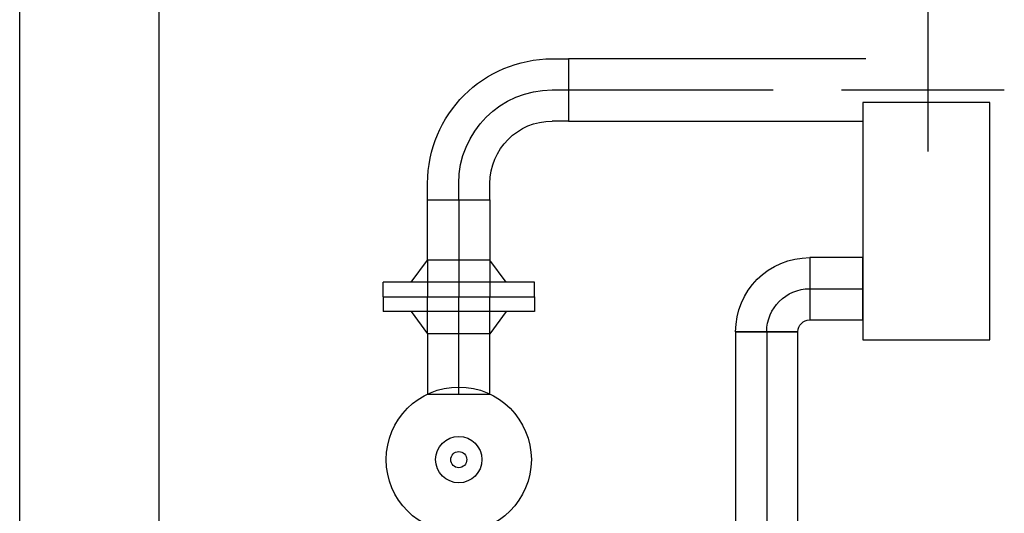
# Model space of a CAD drawing. Extents: x 41755 to 123924, y -112333 to 86187.
# Tile 573 of 582: x 102259 to 102379, y 84637 to 84698. Entities that reach past the tile are written whole.
import ezdxf
from ezdxf.enums import TextEntityAlignment as Align

# ---------------------------------------------------------------- set-up
doc = ezdxf.new("R2010")
doc.units = 0
doc.header["$LTSCALE"] = 50
doc.linetypes.add('DASHDOT', pattern=[1, 0.5, -0.25, 0, -0.25])
for name, color, linetype in [('E35', 6, 'CONTINUOUS'), ('Ins-co', 2, 'CONTINUOUS'), ('Ins-wod', 4, 'CONTINUOUS')]:
    doc.layers.add(name, color=color, linetype=linetype)
doc.styles.add('CP_ATTR', font='ROMANS.SHX')

# ---------------------------------------------------------------- blocks, each defined once
blk = doc.blocks.new('_jgsjhjfhhfdf')
at = {"layer": 'Ins-wod'}
for p, q in [((-11.09, -140.99), (-11.09, -109.11)), ((-57.05, -129.65), (-55.05, -129.65)), ((-55.05, -129.65), (-55.05, -137.26)), ((-18.74, -129.65), (-55.05, -129.65)), ((-55.05, -129.65), (-55.05, -137.26)), ((-57.05, -133.45), (-55.05, -133.45)), ((-1.8, -133.5), (-21.69, -133.5)), ((-55.05, -137.26), (-57.05, -137.26)), ((-55.05, -137.26), (-19.07, -137.26)), ((-72.27, -146.87), (-72.27, -144.87)), ((-68.46, -146.87), (-68.46, -144.87)), ((-64.66, -146.87), (-64.66, -144.87)), ((-72.27, -146.87), (-64.66, -146.87)), ((-72.27, -154.24), (-72.27, -146.87)), ((-72.27, -146.87), (-64.66, -146.87)), ((-68.46, -146.87), (-68.46, -154.24)), ((-64.66, -146.87), (-64.66, -154.24)), ((-25.58, -153.93), (-25.58, -153.93)), ((-25.58, -153.93), (-25.58, -161.54)), ((-19.07, -153.93), (-25.58, -153.93)), ((-25.58, -153.93), (-25.58, -161.54)), ((-19.07, -161.54), (-19.07, -153.93)), ((-74.27, -156.94), (-72.27, -154.24)), ((-64.66, -154.24), (-72.27, -154.24)), ((-64.66, -154.24), (-72.27, -154.24)), ((-72.27, -154.24), (-72.27, -158.74)), ((-68.46, -154.24), (-68.46, -158.74)), ((-62.65, -156.94), (-64.66, -154.24)), ((-64.66, -154.24), (-64.66, -158.74)), ((-59.21, -156.94), (-77.71, -156.94)), ((-77.71, -158.74), (-77.71, -156.94)), ((-59.21, -158.74), (-59.21, -156.94)), ((-77.71, -158.74), (-59.21, -158.74)), ((-77.71, -158.74), (-77.71, -160.54)), ((-77.71, -158.74), (-59.21, -158.74)), ((-72.27, -163.24), (-72.27, -158.74)), ((-68.46, -163.24), (-68.46, -158.74)), ((-64.66, -163.24), (-64.66, -158.74)), ((-59.21, -158.74), (-59.21, -160.54)), ((-25.58, -157.74), (-25.58, -157.74)), ((-25.58, -157.74), (-19.07, -157.74)), ((-59.21, -160.54), (-77.71, -160.54)), ((-74.27, -160.54), (-72.27, -163.24)), ((-62.65, -160.54), (-64.66, -163.24)), ((-25.58, -161.54), (-25.58, -161.54)), ((-25.58, -161.54), (-19.07, -161.54)), ((-64.66, -163.24), (-72.27, -163.24)), ((-72.27, -163.24), (-72.27, -170.62)), ((-64.66, -163.24), (-72.27, -163.24)), ((-68.46, -170.62), (-68.46, -163.24)), ((-64.66, -170.62), (-64.66, -163.24)), ((-34.63, -162.99), (-34.63, -162.99)), ((-34.63, -162.99), (-27.02, -162.99)), ((-34.63, -162.99), (-34.63, -223.04)), ((-27.02, -162.99), (-34.63, -162.99)), ((-30.83, -162.99), (-30.83, -162.99)), ((-27.02, -162.99), (-27.02, -162.99)), ((-27.02, -223.04), (-27.02, -162.99)), ((-72.27, -170.62), (-64.66, -170.62))]:
    blk.add_line(p, q, dxfattribs=at)
at = {"layer": 'Ins-wod', "linetype": 'DASHDOT'}
for p, q in [((-55.05, -133.45), (-17.81, -133.45)), ((-30.83, -162.99), (-30.83, -223.04))]:
    blk.add_line(p, q, dxfattribs=at)
at = {"layer": 'Ins-wod'}
blk.add_lwpolyline([(-19.07, -163.99), (-3.57, -163.99), (-3.57, -134.99), (-19.07, -134.99)], close=True, dxfattribs=at)
for radius in [8.87, 2.83, 0.982]:
    blk.add_circle((-68.46, -178.62), radius, dxfattribs=at)
at = {"layer": 'Ins-wod', "extrusion": (0, 0, -1)}
for centre, major_axis, start_param, end_param in [((-57.05, -144.87), (10.76, 10.76), 3.926991, 5.497787), ((-57.05, -144.87), (-8.07, 8.07), 5.497787, 7.068583), ((-57.05, -144.87), (5.38, 5.38), 3.926991, 5.497787), ((-25.58, -162.99), (-6.4, 6.4), 5.497787, 7.068583), ((-25.58, -162.99), (-3.71, 3.71), 5.497787, 7.068583), ((-25.58, -162.99), (1.02, 1.02), 3.926991, 5.497787)]:
    blk.add_ellipse(centre, major_axis=major_axis, ratio=1, start_param=start_param, end_param=end_param, dxfattribs=at)
at = {"layer": 'Ins-wod', "style": 'CP_ATTR', "flags": 9}
for tag, p, height, rotation, width in [('PRODUCT-TYPE', (-15.45, -4.46), 0.000337, 180, 48.619691), ('PRODUCER', (-15.45, -4.46), 0.000337, 180, 48.619691), ('ARTICLE', (-15.45, -4.46), 0.000337, 180, 48.619691), ('OTHER', (-15.45, -4.46), 0.000337, 180, 48.619691), ('FLOW', (-15.45, -4.46), 0.000337, 180, 48.619691), ('NAME', (-15.45, -4.46), 0.000337, 180, 48.619691), ('OTHER', (-6.2, -13.71), 0.000337, 270, 1.595002), ('FLOW', (-6.2, -13.71), 0.000337, 270, 1.595002), ('ARTICLE', (-6.2, -13.71), 0.000337, 270, 1.595002), ('PRODUCT-TYPE', (-6.2, -13.71), 0.000337, 270, 1.595002), ('PRODUCER', (-6.2, -13.71), 0.000337, 270, 1.595002), ('NAME', (-6.2, -13.71), 0.000337, 270, 1.595002), ('PRODUCT-TYPE', (-6.2, -110.17), 0.000337, 90, 24.508066), ('PRODUCER', (-6.2, -110.17), 0.000337, 90, 24.508066), ('ARTICLE', (-6.2, -110.17), 0.000337, 90, 24.508066), ('OTHER', (-6.2, -110.17), 0.000337, 90, 24.508066), ('FLOW', (-6.2, -110.17), 0.000337, 90, 24.508066), ('NAME', (-6.2, -110.17), 0.000337, 90, 24.508066), ('OTHER', (-30.83, -162.99), 0.000761, 270, 7.892014), ('FLOW', (-30.83, -162.99), 0.000761, 270, 7.892014), ('ARTICLE', (-30.83, -162.99), 0.000761, 270, 7.892014), ('PRODUCT-TYPE', (-30.83, -162.99), 0.000761, 270, 7.892014), ('PRODUCER', (-30.83, -162.99), 0.000761, 270, 7.892014), ('NAME', (-30.83, -162.99), 0.000761, 270, 7.892014), ('OTHER', (-68.46, -170.62), 0.000761, 90, 0.969593), ('FLOW', (-68.46, -170.62), 0.000761, 90, 0.969593), ('ARTICLE', (-68.46, -170.62), 0.000761, 90, 0.969593), ('PRODUCT-TYPE', (-68.46, -170.62), 0.000761, 90, 0.969593), ('PRODUCER', (-68.46, -170.62), 0.000761, 90, 0.969593), ('NAME', (-68.46, -170.62), 0.000761, 90, 0.969593), ('PRODUCT-TYPE', (-68.46, -210.38), 0.000761, 90, 0.969593), ('OTHER', (-68.46, -210.38), 0.000761, 90, 0.969593), ('FLOW', (-68.46, -210.38), 0.000761, 90, 0.969593), ('ARTICLE', (-68.46, -210.38), 0.000761, 90, 0.969593), ('PRODUCER', (-68.46, -210.38), 0.000761, 90, 0.969593), ('NAME', (-68.46, -210.38), 0.000761, 90, 0.969593), ('PRODUCT-TYPE', (-34.85, -236.79), 0.000761, 90, 0.623389), ('OTHER', (-34.85, -236.79), 0.000761, 90, 0.623389), ('FLOW', (-34.85, -236.79), 0.000761, 90, 0.623389), ('ARTICLE', (-34.85, -236.79), 0.000761, 90, 0.623389), ('PRODUCER', (-34.85, -236.79), 0.000761, 90, 0.623389), ('NAME', (-34.85, -236.79), 0.000761, 90, 0.623389), ('PRODUCT-TYPE', (-68.46, -241.03), 0.0001, 90, 1), ('OTHER', (-68.46, -241.03), 0.0001, 90, 1), ('FLOW', (-68.46, -241.03), 0.0001, 90, 1), ('ARTICLE', (-68.46, -241.03), 0.0001, 90, 1), ('PRODUCER', (-68.46, -241.03), 0.0001, 90, 1), ('NAME', (-68.46, -241.03), 0.0001, 90, 1), ('OTHER', (-68.46, -251.03), 0.000761, 90, 1.31406), ('FLOW', (-68.46, -251.03), 0.000761, 90, 1.31406), ('ARTICLE', (-68.46, -251.03), 0.000761, 90, 1.31406), ('PRODUCT-TYPE', (-68.46, -251.03), 0.000761, 90, 1.31406), ('PRODUCER', (-68.46, -251.03), 0.000761, 90, 1.31406), ('NAME', (-68.46, -251.03), 0.000761, 90, 1.31406), ('OTHER', (-68.46, -251.03), 0.000761, 270, 1.708279), ('FLOW', (-68.46, -251.03), 0.000761, 270, 1.708279), ('ARTICLE', (-68.46, -251.03), 0.000761, 270, 1.708279), ('PRODUCT-TYPE', (-68.46, -251.03), 0.000761, 270, 1.708279), ('PRODUCER', (-68.46, -251.03), 0.000761, 270, 1.708279), ('NAME', (-68.46, -251.03), 0.000761, 270, 1.708279), ('PRODUCT-TYPE', (-280.44, -283.67), 0.000603, 180, 18.176861), ('PRODUCER', (-280.44, -283.67), 0.000603, 180, 18.176861), ('ARTICLE', (-280.44, -283.67), 0.000603, 180, 18.176861), ('OTHER', (-280.44, -283.67), 0.000603, 180, 18.176861), ('FLOW', (-280.44, -283.67), 0.000603, 180, 18.176861), ('NAME', (-280.44, -283.67), 0.000603, 180, 18.176861), ('PRODUCT-TYPE', (-66.73, -319.6), 0.000603, 90, 5.550504), ('PRODUCER', (-66.73, -319.6), 0.000603, 90, 5.550504), ('OTHER', (-66.73, -319.6), 0.000603, 90, 5.550504), ('FLOW', (-66.73, -319.6), 0.000603, 90, 5.550504), ('ARTICLE', (-66.73, -319.6), 0.000603, 90, 5.550504), ('NAME', (-66.73, -319.6), 0.000603, 90, 5.550504), ('ARTICLE', (-10.99, -321.63), 0.0001, 90, 1), ('PRODUCT-TYPE', (-10.99, -321.63), 0.0001, 90, 1), ('PRODUCER', (-10.99, -321.63), 0.0001, 90, 1), ('OTHER', (-10.99, -321.63), 0.0001, 90, 1), ('FLOW', (-10.99, -321.63), 0.0001, 90, 1), ('NAME', (-10.99, -321.63), 0.0001, 90, 1), ('PRODUCT-TYPE', (-68.26, -323.31), 0.000603, 225, 3.259505), ('OTHER', (-68.26, -323.31), 0.000603, 225, 3.259505), ('FLOW', (-68.26, -323.31), 0.000603, 225, 3.259505), ('ARTICLE', (-68.26, -323.31), 0.000603, 225, 3.259505), ('PRODUCER', (-68.26, -323.31), 0.000603, 225, 3.259505), ('NAME', (-68.26, -323.31), 0.000603, 225, 3.259505), ('OTHER', (-10.99, -324.58), 0.000603, 90, 0.490663), ('FLOW', (-10.99, -324.58), 0.000603, 90, 0.490663), ('ARTICLE', (-10.99, -324.58), 0.000603, 90, 0.490663), ('PRODUCT-TYPE', (-10.99, -324.58), 0.000603, 90, 0.490663), ('PRODUCER', (-10.99, -324.58), 0.000603, 90, 0.490663), ('NAME', (-10.99, -324.58), 0.000603, 90, 0.490663), ('OTHER', (-68.11, -328.25), 0.000213, 270, 2.751934), ('FLOW', (-68.11, -328.25), 0.000213, 270, 2.751934), ('ARTICLE', (-68.11, -328.25), 0.000213, 270, 2.751934), ('PRODUCT-TYPE', (-68.11, -328.25), 0.000213, 270, 2.751934), ('PRODUCER', (-68.11, -328.25), 0.000213, 270, 2.751934), ('NAME', (-68.11, -328.25), 0.000213, 270, 2.751934), ('OTHER', (-10.99, -334.58), 0.000603, 270, 2.727353), ('FLOW', (-10.99, -334.58), 0.000603, 270, 2.727353), ('ARTICLE', (-10.99, -334.58), 0.000603, 270, 2.727353), ('PRODUCT-TYPE', (-10.99, -334.58), 0.000603, 270, 2.727353), ('PRODUCER', (-10.99, -334.58), 0.000603, 270, 2.727353), ('NAME', (-10.99, -334.58), 0.000603, 270, 2.727353), ('OTHER', (-68.11, -343.77), 0.000213, 270, 2.751934), ('FLOW', (-68.11, -343.77), 0.000213, 270, 2.751934), ('ARTICLE', (-68.11, -343.77), 0.000213, 270, 2.751934), ('PRODUCT-TYPE', (-68.11, -343.77), 0.000213, 270, 2.751934), ('PRODUCER', (-68.11, -343.77), 0.000213, 270, 2.751934), ('NAME', (-68.11, -343.77), 0.000213, 270, 2.751934), ('OTHER', (-10.99, -406.79), 0.0001, 270, 1), ('FLOW', (-10.99, -406.79), 0.0001, 270, 1), ('ARTICLE', (-10.99, -406.79), 0.0001, 270, 1), ('PRODUCT-TYPE', (-10.99, -406.79), 0.0001, 270, 1), ('PRODUCER', (-10.99, -406.79), 0.0001, 270, 1), ('NAME', (-10.99, -406.79), 0.0001, 270, 1), ('PRODUCT-TYPE', (-10.99, -428.15), 0.000603, 90, 17.159626), ('PRODUCT-TYPE', (-10.99, -428.15), 0.000603, 90, 15.082723), ('PRODUCER', (-10.99, -428.15), 0.000603, 90, 17.159626), ('PRODUCER', (-10.99, -428.15), 0.000603, 90, 15.082723), ('ARTICLE', (-10.99, -428.15), 0.000603, 90, 17.159626), ('ARTICLE', (-10.99, -428.15), 0.000603, 90, 15.082723), ('OTHER', (-10.99, -428.15), 0.000603, 90, 17.159626), ('NAME', (-10.99, -428.15), 0.000603, 90, 15.082723), ('FLOW', (-10.99, -428.15), 0.000603, 90, 15.082723), ('OTHER', (-10.99, -428.15), 0.000603, 90, 15.082723), ('NAME', (-10.99, -428.15), 0.000603, 90, 17.159626), ('FLOW', (-10.99, -428.15), 0.000603, 90, 17.159626), ('PRODUCT-TYPE', (-216.1, -610.33), 0.000603, 90, 18.979779), ('PRODUCER', (-216.1, -610.33), 0.000603, 90, 18.979779), ('ARTICLE', (-216.1, -610.33), 0.000603, 90, 18.979779), ('OTHER', (-216.1, -610.33), 0.000603, 90, 18.979779), ('NAME', (-216.1, -610.33), 0.000603, 90, 18.979779), ('FLOW', (-216.1, -610.33), 0.000603, 90, 18.979779), ('PRODUCT-TYPE', (-225.35, -619.57), 0.000603, 180, 25.057534), ('PRODUCER', (-225.35, -619.57), 0.000603, 180, 25.057534), ('ARTICLE', (-225.35, -619.57), 0.000603, 180, 25.057534), ('OTHER', (-225.35, -619.57), 0.000603, 180, 25.057534), ('FLOW', (-225.35, -619.57), 0.000603, 180, 25.057534), ('NAME', (-225.35, -619.57), 0.000603, 180, 25.057534)]:
    blk.add_attdef(tag, p, '', height=height, rotation=rotation, dxfattribs=dict(at, width=width))
at = {"layer": 'Ins-wod', "style": 'CP_ATTR', "text_generation_flag": 4, "width": 1, "flags": 9}
for tag in ['OTHER', 'FLOW', 'ARTICLE', 'PRODUCT-TYPE', 'PRODUCER', 'NAME']:
    blk.add_attdef(tag, (-15.44, -4.46), '', height=0.0001, dxfattribs=at)
at = {"layer": 'Ins-wod', "style": 'CP_ATTR', "text_generation_flag": 4, "flags": 9}
for tag, p, height, rotation, width in [('OTHER', (-188.54, -13.71), 0.0001, 90, 1), ('FLOW', (-188.54, -13.71), 0.0001, 90, 1), ('ARTICLE', (-188.54, -13.71), 0.0001, 90, 1), ('PRODUCT-TYPE', (-188.54, -13.71), 0.0001, 90, 1), ('PRODUCER', (-188.54, -13.71), 0.0001, 90, 1), ('NAME', (-188.54, -13.71), 0.0001, 90, 1), ('PRODUCT-TYPE', (-68.46, -146.87), 0.0001, 90, 1), ('OTHER', (-68.46, -146.87), 0.0001, 90, 1), ('FLOW', (-68.46, -146.87), 0.0001, 90, 1), ('ARTICLE', (-68.46, -146.87), 0.0001, 90, 1), ('PRODUCER', (-68.46, -146.87), 0.0001, 90, 1), ('NAME', (-68.46, -146.87), 0.0001, 90, 1), ('OTHER', (-68.46, -146.87), 0.000761, 270, 0.969593), ('FLOW', (-68.46, -146.87), 0.000761, 270, 0.969593), ('ARTICLE', (-68.46, -146.87), 0.000761, 270, 0.969593), ('PRODUCT-TYPE', (-68.46, -146.87), 0.000761, 270, 0.969593), ('PRODUCER', (-68.46, -146.87), 0.000761, 270, 0.969593), ('NAME', (-68.46, -146.87), 0.000761, 270, 0.969593), ('OTHER', (-30.83, -162.99), 0.0001, 90, 1), ('FLOW', (-30.83, -162.99), 0.0001, 90, 1), ('ARTICLE', (-30.83, -162.99), 0.0001, 90, 1), ('PRODUCT-TYPE', (-30.83, -162.99), 0.0001, 90, 1), ('PRODUCER', (-30.83, -162.99), 0.0001, 90, 1), ('NAME', (-30.83, -162.99), 0.0001, 90, 1), ('OTHER', (-68.46, -186.62), 0.000761, 270, 0.969593), ('FLOW', (-68.46, -186.62), 0.000761, 270, 0.969593), ('ARTICLE', (-68.46, -186.62), 0.000761, 270, 0.969593), ('PRODUCT-TYPE', (-68.46, -186.62), 0.000761, 270, 0.969593), ('PRODUCER', (-68.46, -186.62), 0.000761, 270, 0.969593), ('NAME', (-68.46, -186.62), 0.000761, 270, 0.969593), ('OTHER', (-68.46, -210.38), 0.0001, 270, 1), ('FLOW', (-68.46, -210.38), 0.0001, 270, 1), ('ARTICLE', (-68.46, -210.38), 0.0001, 270, 1), ('PRODUCT-TYPE', (-68.46, -210.38), 0.0001, 270, 1), ('PRODUCER', (-68.46, -210.38), 0.0001, 270, 1), ('NAME', (-68.46, -210.38), 0.0001, 270, 1), ('OTHER', (-34.85, -232.04), 0.0001, 90, 1), ('FLOW', (-34.85, -232.04), 0.0001, 90, 1), ('ARTICLE', (-34.85, -232.04), 0.0001, 90, 1), ('PRODUCT-TYPE', (-34.85, -232.04), 0.0001, 90, 1), ('PRODUCER', (-34.85, -232.04), 0.0001, 90, 1), ('NAME', (-34.85, -232.04), 0.0001, 90, 1), ('OTHER', (-390.05, -283.67), 0.0001, 180, 1), ('FLOW', (-390.05, -283.67), 0.0001, 180, 1), ('ARTICLE', (-390.05, -283.67), 0.0001, 180, 1), ('PRODUCT-TYPE', (-390.05, -283.67), 0.0001, 180, 1), ('PRODUCER', (-390.05, -283.67), 0.0001, 180, 1), ('NAME', (-390.05, -283.67), 0.0001, 180, 1), ('OTHER', (-66.73, -319.6), 0.0001, 270, 1), ('FLOW', (-66.73, -319.6), 0.0001, 270, 1), ('ARTICLE', (-66.73, -319.6), 0.0001, 270, 1), ('PRODUCT-TYPE', (-66.73, -319.6), 0.0001, 270, 1), ('PRODUCER', (-66.73, -319.6), 0.0001, 270, 1), ('NAME', (-66.73, -319.6), 0.0001, 270, 1), ('OTHER', (-82.16, -337.21), 0.0001, 225, 1), ('FLOW', (-82.16, -337.21), 0.0001, 225, 1), ('ARTICLE', (-82.16, -337.21), 0.0001, 225, 1), ('PRODUCT-TYPE', (-82.16, -337.21), 0.0001, 225, 1), ('PRODUCER', (-82.16, -337.21), 0.0001, 225, 1), ('NAME', (-82.16, -337.21), 0.0001, 225, 1), ('OTHER', (-10.99, -373.79), 0.0001, 90, 1), ('FLOW', (-10.99, -373.79), 0.0001, 90, 1), ('ARTICLE', (-10.99, -373.79), 0.0001, 90, 1), ('PRODUCT-TYPE', (-10.99, -373.79), 0.0001, 90, 1), ('PRODUCER', (-10.99, -373.79), 0.0001, 90, 1), ('NAME', (-10.99, -373.79), 0.0001, 90, 1), ('NAME', (-272.91, -422.54), 0.0001, 310, 1), ('PRODUCER', (-272.91, -422.54), 0.0001, 310, 1), ('PRODUCT-TYPE', (-272.91, -422.54), 0.0001, 310, 1), ('ARTICLE', (-272.91, -422.54), 0.0001, 310, 1), ('FLOW', (-272.91, -422.54), 0.0001, 310, 1), ('OTHER', (-272.91, -422.54), 0.0001, 310, 1), ('OTHER', (-376.44, -619.57), 0.0001, 180, 1), ('FLOW', (-376.44, -619.57), 0.0001, 180, 1), ('ARTICLE', (-376.44, -619.57), 0.0001, 180, 1), ('PRODUCT-TYPE', (-376.44, -619.57), 0.0001, 180, 1), ('PRODUCER', (-376.44, -619.57), 0.0001, 180, 1), ('NAME', (-376.44, -619.57), 0.0001, 180, 1)]:
    blk.add_attdef(tag, p, '', height=height, rotation=rotation, dxfattribs=dict(at, width=width))
at = {"layer": 'Ins-wod', "style": 'CP_ATTR', "width": 1, "flags": 9}
for tag in ['OTHER', 'WEIGHT', 'VOLTAGE', 'POWER', 'FLOW', 'TEMPERATURE', 'PN', 'DN', 'CHARACTER', 'ORDER-NO', 'PRODUCT-TYPE', 'ARTICLE', 'PRODUCER', 'NUMBER', 'GROUP', 'NAME']:
    blk.add_attdef(tag, text='', height=0.00005, rotation=270, dxfattribs=at).set_placement((-6.2, -18.99), align=Align.MIDDLE_LEFT)
at = {"layer": 'Ins-wod', "style": 'CP_ATTR', "flags": 9}
for tag, p, height, width in [('NAME', (-55.05, -133.45), 0.000761, 4.892514), ('PRODUCER', (-55.05, -133.45), 0.000761, 4.892514), ('PRODUCT-TYPE', (-55.05, -133.45), 0.000761, 4.892514), ('ARTICLE', (-55.05, -133.45), 0.000761, 4.892514), ('FLOW', (-55.05, -133.45), 0.000761, 4.892514), ('OTHER', (-55.05, -133.45), 0.000761, 4.892514), ('OTHER', (-25.58, -157.74), 0.000761, 0.854973), ('FLOW', (-25.58, -157.74), 0.000761, 0.854973), ('ARTICLE', (-25.58, -157.74), 0.000761, 0.854973), ('PRODUCT-TYPE', (-25.58, -157.74), 0.000761, 0.854973), ('PRODUCER', (-25.58, -157.74), 0.000761, 0.854973), ('NAME', (-25.58, -157.74), 0.000761, 0.854973), ('OTHER', (-225.35, -619.57), 0.0001, 1), ('FLOW', (-225.35, -619.57), 0.0001, 1), ('ARTICLE', (-225.35, -619.57), 0.0001, 1), ('PRODUCT-TYPE', (-225.35, -619.57), 0.0001, 1), ('PRODUCER', (-225.35, -619.57), 0.0001, 1), ('NAME', (-225.35, -619.57), 0.0001, 1)]:
    blk.add_attdef(tag, p, '', height=height, dxfattribs=dict(at, width=width))
at = {"layer": 'Ins-wod', "style": 'CP_ATTR', "text_generation_flag": 4, "width": 1, "flags": 9}
for tag, rotation, p in [('OTHER', 270, (-68.45, -154.15)), ('WEIGHT', 270, (-68.45, -154.15)), ('VOLTAGE', 270, (-68.45, -154.15)), ('POWER', 270, (-68.45, -154.15)), ('FLOW', 270, (-68.45, -154.15)), ('TEMPERATURE', 270, (-68.45, -154.15)), ('PN', 270, (-68.45, -154.15)), ('DN', 270, (-68.45, -154.15)), ('CHARACTER', 270, (-68.45, -154.15)), ('ORDER-NO', 270, (-68.45, -154.15)), ('PRODUCT-TYPE', 270, (-68.45, -154.15)), ('ARTICLE', 270, (-68.45, -154.15)), ('PRODUCER', 270, (-68.45, -154.15)), ('NUMBER', 270, (-68.45, -154.15)), ('GROUP', 270, (-68.45, -154.15)), ('NAME', 270, (-68.45, -154.15)), ('OTHER', 270, (-68.45, -193.91)), ('WEIGHT', 270, (-68.45, -193.91)), ('VOLTAGE', 270, (-68.45, -193.91)), ('POWER', 270, (-68.45, -193.91)), ('FLOW', 270, (-68.45, -193.91)), ('TEMPERATURE', 270, (-68.45, -193.91)), ('PN', 270, (-68.45, -193.91)), ('DN', 270, (-68.45, -193.91)), ('CHARACTER', 270, (-68.45, -193.91)), ('ORDER-NO', 270, (-68.45, -193.91)), ('PRODUCT-TYPE', 270, (-68.45, -193.91)), ('ARTICLE', 270, (-68.45, -193.91)), ('PRODUCER', 270, (-68.45, -193.91)), ('NUMBER', 270, (-68.45, -193.91)), ('GROUP', 270, (-68.45, -193.91)), ('NAME', 270, (-68.45, -193.91)), ('OTHER', 180, (-292.52, -283.67)), ('WEIGHT', 180, (-292.52, -283.67)), ('VOLTAGE', 180, (-292.52, -283.67)), ('POWER', 180, (-292.52, -283.67)), ('FLOW', 180, (-292.52, -283.67)), ('TEMPERATURE', 180, (-292.52, -283.67)), ('PN', 180, (-292.52, -283.67)), ('DN', 180, (-292.52, -283.67)), ('CHARACTER', 180, (-292.52, -283.67)), ('ORDER-NO', 180, (-292.52, -283.67)), ('PRODUCT-TYPE', 180, (-292.52, -283.67)), ('ARTICLE', 180, (-292.52, -283.67)), ('PRODUCER', 180, (-292.52, -283.67)), ('NUMBER', 180, (-292.52, -283.67)), ('GROUP', 180, (-292.52, -283.67)), ('NAME', 180, (-292.52, -283.67)), ('OTHER', 270, (-10.99, -324.49)), ('WEIGHT', 270, (-10.99, -324.49)), ('VOLTAGE', 270, (-10.99, -324.49)), ('POWER', 270, (-10.99, -324.49)), ('FLOW', 270, (-10.99, -324.49)), ('TEMPERATURE', 270, (-10.99, -324.49)), ('PN', 270, (-10.99, -324.49)), ('DN', 270, (-10.99, -324.49)), ('CHARACTER', 270, (-10.99, -324.49)), ('ORDER-NO', 270, (-10.99, -324.49)), ('PRODUCT-TYPE', 270, (-10.99, -324.49)), ('ARTICLE', 270, (-10.99, -324.49)), ('PRODUCER', 270, (-10.99, -324.49)), ('NUMBER', 270, (-10.99, -324.49)), ('GROUP', 270, (-10.99, -324.49)), ('NAME', 270, (-10.99, -324.49)), ('OTHER', 270, (-10.99, -373.7)), ('WEIGHT', 270, (-10.99, -373.7)), ('VOLTAGE', 270, (-10.99, -373.7)), ('POWER', 270, (-10.99, -373.7)), ('FLOW', 270, (-10.99, -373.7)), ('TEMPERATURE', 270, (-10.99, -373.7)), ('PN', 270, (-10.99, -373.7)), ('DN', 270, (-10.99, -373.7)), ('CHARACTER', 270, (-10.99, -373.7)), ('ORDER-NO', 270, (-10.99, -373.7)), ('PRODUCT-TYPE', 270, (-10.99, -373.7)), ('ARTICLE', 270, (-10.99, -373.7)), ('PRODUCER', 270, (-10.99, -373.7)), ('NUMBER', 270, (-10.99, -373.7)), ('GROUP', 270, (-10.99, -373.7)), ('NAME', 270, (-10.99, -373.7))]:
    blk.add_attdef(tag, text='', height=0.00005, rotation=rotation, dxfattribs=at).set_placement(p, align=Align.MIDDLE_LEFT)
at = {"layer": 'Ins-wod', "style": 'CP_ATTR', "flags": 9}
for tag, rotation, p in [('OTHER', 90, (-68.45, -163.34)), ('WEIGHT', 90, (-68.45, -163.34)), ('VOLTAGE', 90, (-68.45, -163.34)), ('POWER', 90, (-68.45, -163.34)), ('FLOW', 90, (-68.45, -163.34)), ('TEMPERATURE', 90, (-68.45, -163.34)), ('PN', 90, (-68.45, -163.34)), ('DN', 90, (-68.45, -163.34)), ('CHARACTER', 90, (-68.45, -163.34)), ('ORDER-NO', 90, (-68.45, -163.34)), ('PRODUCT-TYPE', 90, (-68.45, -163.34)), ('ARTICLE', 90, (-68.45, -163.34)), ('PRODUCER', 90, (-68.45, -163.34)), ('NUMBER', 90, (-68.45, -163.34)), ('GROUP', 90, (-68.45, -163.34)), ('NAME', 90, (-68.45, -163.34)), ('OTHER', 90, (-68.45, -203.09)), ('WEIGHT', 90, (-68.45, -203.09)), ('VOLTAGE', 90, (-68.45, -203.09)), ('POWER', 90, (-68.45, -203.09)), ('FLOW', 90, (-68.45, -203.09)), ('TEMPERATURE', 90, (-68.45, -203.09)), ('PN', 90, (-68.45, -203.09)), ('DN', 90, (-68.45, -203.09)), ('CHARACTER', 90, (-68.45, -203.09)), ('ORDER-NO', 90, (-68.45, -203.09)), ('PRODUCT-TYPE', 90, (-68.45, -203.09)), ('ARTICLE', 90, (-68.45, -203.09)), ('PRODUCER', 90, (-68.45, -203.09)), ('NUMBER', 90, (-68.45, -203.09)), ('GROUP', 90, (-68.45, -203.09)), ('NAME', 90, (-68.45, -203.09)), ('OTHER', 90, (-10.99, -358.82)), ('WEIGHT', 90, (-10.99, -358.82)), ('VOLTAGE', 90, (-10.99, -358.82)), ('POWER', 90, (-10.99, -358.82)), ('FLOW', 90, (-10.99, -358.82)), ('TEMPERATURE', 90, (-10.99, -358.82)), ('PN', 90, (-10.99, -358.82)), ('DN', 90, (-10.99, -358.82)), ('CHARACTER', 90, (-10.99, -358.82)), ('ORDER-NO', 90, (-10.99, -358.82)), ('PRODUCT-TYPE', 90, (-10.99, -358.82)), ('ARTICLE', 90, (-10.99, -358.82)), ('PRODUCER', 90, (-10.99, -358.82)), ('NUMBER', 90, (-10.99, -358.82)), ('GROUP', 90, (-10.99, -358.82)), ('NAME', 90, (-10.99, -358.82)), ('OTHER', 90, (-10.99, -406.88)), ('WEIGHT', 90, (-10.99, -406.88)), ('VOLTAGE', 90, (-10.99, -406.88)), ('POWER', 90, (-10.99, -406.88)), ('FLOW', 90, (-10.99, -406.88)), ('TEMPERATURE', 90, (-10.99, -406.88)), ('PN', 90, (-10.99, -406.88)), ('DN', 90, (-10.99, -406.88)), ('CHARACTER', 90, (-10.99, -406.88)), ('ORDER-NO', 90, (-10.99, -406.88)), ('PRODUCT-TYPE', 90, (-10.99, -406.88)), ('ARTICLE', 90, (-10.99, -406.88)), ('PRODUCER', 90, (-10.99, -406.88)), ('NUMBER', 90, (-10.99, -406.88)), ('GROUP', 90, (-10.99, -406.88)), ('NAME', 90, (-10.99, -406.88)), ('OTHER', 39.7785, (-27.7, -444.52)), ('WEIGHT', 39.7785, (-27.7, -444.52)), ('VOLTAGE', 39.7785, (-27.7, -444.52)), ('POWER', 39.7785, (-27.7, -444.52)), ('FLOW', 39.7785, (-27.7, -444.52)), ('TEMPERATURE', 39.7785, (-27.7, -444.52)), ('PN', 39.7785, (-27.7, -444.52)), ('DN', 39.7785, (-27.7, -444.52)), ('CHARACTER', 39.7785, (-27.7, -444.52)), ('ORDER-NO', 39.7785, (-27.7, -444.52)), ('PRODUCT-TYPE', 39.7785, (-27.7, -444.52)), ('ARTICLE', 39.7785, (-27.7, -444.52)), ('PRODUCER', 39.7785, (-27.7, -444.52)), ('NUMBER', 39.7785, (-27.7, -444.52)), ('GROUP', 39.7785, (-27.7, -444.52)), ('NAME', 39.7785, (-27.7, -444.52)), ('OTHER', 92.8705, (-268.23, -458.63)), ('WEIGHT', 92.8705, (-268.23, -458.63)), ('VOLTAGE', 92.8705, (-268.23, -458.63)), ('POWER', 92.8705, (-268.23, -458.63)), ('FLOW', 92.8705, (-268.23, -458.63)), ('TEMPERATURE', 92.8705, (-268.23, -458.63)), ('PN', 92.8705, (-268.23, -458.63)), ('DN', 92.8705, (-268.23, -458.63)), ('CHARACTER', 92.8705, (-268.23, -458.63)), ('ORDER-NO', 92.8705, (-268.23, -458.63)), ('PRODUCT-TYPE', 92.8705, (-268.23, -458.63)), ('ARTICLE', 92.8705, (-268.23, -458.63)), ('PRODUCER', 92.8705, (-268.23, -458.63)), ('NUMBER', 92.8705, (-268.23, -458.63)), ('GROUP', 92.8705, (-268.23, -458.63)), ('NAME', 92.8705, (-268.23, -458.63)), ('OTHER', 39.7785, (-53.75, -466.21)), ('WEIGHT', 39.7785, (-53.75, -466.21)), ('VOLTAGE', 39.7785, (-53.75, -466.21)), ('POWER', 39.7785, (-53.75, -466.21)), ('FLOW', 39.7785, (-53.75, -466.21)), ('TEMPERATURE', 39.7785, (-53.75, -466.21)), ('PN', 39.7785, (-53.75, -466.21)), ('DN', 39.7785, (-53.75, -466.21)), ('CHARACTER', 39.7785, (-53.75, -466.21)), ('ORDER-NO', 39.7785, (-53.75, -466.21)), ('PRODUCT-TYPE', 39.7785, (-53.75, -466.21)), ('ARTICLE', 39.7785, (-53.75, -466.21)), ('PRODUCER', 39.7785, (-53.75, -466.21)), ('NUMBER', 39.7785, (-53.75, -466.21)), ('GROUP', 39.7785, (-53.75, -466.21)), ('NAME', 39.7785, (-53.75, -466.21)), ('NAME', 90, (-216.1, -517.26)), ('GROUP', 90, (-216.1, -517.26)), ('NUMBER', 90, (-216.1, -517.26)), ('PRODUCER', 90, (-216.1, -517.26)), ('ARTICLE', 90, (-216.1, -517.26)), ('PRODUCT-TYPE', 90, (-216.1, -517.26)), ('ORDER-NO', 90, (-216.1, -517.26)), ('CHARACTER', 90, (-216.1, -517.26)), ('DN', 90, (-216.1, -517.26)), ('PN', 90, (-216.1, -517.26)), ('TEMPERATURE', 90, (-216.1, -517.26)), ('FLOW', 90, (-216.1, -517.26)), ('POWER', 90, (-216.1, -517.26)), ('VOLTAGE', 90, (-216.1, -517.26)), ('WEIGHT', 90, (-216.1, -517.26)), ('OTHER', 90, (-216.1, -517.26)), ('NAME', 90, (-216.1, -532.32)), ('GROUP', 90, (-216.1, -532.32)), ('NUMBER', 90, (-216.1, -532.32)), ('PRODUCER', 90, (-216.1, -532.32)), ('ARTICLE', 90, (-216.1, -532.32)), ('PRODUCT-TYPE', 90, (-216.1, -532.32)), ('ORDER-NO', 90, (-216.1, -532.32)), ('CHARACTER', 90, (-216.1, -532.32)), ('DN', 90, (-216.1, -532.32)), ('PN', 90, (-216.1, -532.32)), ('TEMPERATURE', 90, (-216.1, -532.32)), ('FLOW', 90, (-216.1, -532.32)), ('POWER', 90, (-216.1, -532.32)), ('VOLTAGE', 90, (-216.1, -532.32)), ('WEIGHT', 90, (-216.1, -532.32)), ('OTHER', 90, (-216.1, -532.32)), ('OTHER', 65.3427, (-236.5, -547.71)), ('WEIGHT', 65.3427, (-236.5, -547.71)), ('VOLTAGE', 65.3427, (-236.5, -547.71)), ('POWER', 65.3427, (-236.5, -547.71)), ('TEMPERATURE', 65.3427, (-236.5, -547.71)), ('PN', 65.3427, (-236.5, -547.71)), ('DN', 65.3427, (-236.5, -547.7)), ('CHARACTER', 65.3427, (-236.5, -547.71)), ('ORDER-NO', 65.3427, (-236.5, -547.71)), ('PRODUCT-TYPE', 65.3427, (-236.5, -547.71)), ('ARTICLE', 65.3427, (-236.5, -547.71)), ('PRODUCER', 65.3427, (-236.5, -547.71)), ('NUMBER', 65.3427, (-236.5, -547.71)), ('GROUP', 65.3427, (-236.5, -547.71)), ('FLOW', 65.3427, (-236.5, -547.71)), ('NAME', 65.3427, (-236.5, -547.71))]:
    blk.add_attdef(tag, text='', height=0.00005, rotation=rotation, dxfattribs=at).set_placement(p, align=Align.MIDDLE_LEFT)
at = {"layer": 'Ins-wod', "linetype": 'ByBlock', "style": 'CP_ATTR', "flags": 9}
for tag, p, height, width in [('PRODUCT-TYPE', (-34.85, -264.03), 0.000761, 3.579097), ('OTHER', (-34.85, -264.03), 0.000761, 3.579097), ('ARTICLE', (-34.85, -264.03), 0.000761, 3.579097), ('PRODUCER', (-34.85, -264.03), 0.000761, 3.579097), ('FLOW', (-34.85, -264.03), 0.000761, 3.579097), ('NAME', (-34.85, -264.03), 0.000761, 3.579097), ('PRODUCT-TYPE', (-399.29, -274.42), 0.000603, 41.632556), ('PRODUCER', (-399.29, -274.42), 0.000603, 41.632556), ('ARTICLE', (-399.29, -274.42), 0.000603, 41.632556), ('OTHER', (-399.29, -274.42), 0.000603, 41.632556), ('FLOW', (-399.29, -274.42), 0.000603, 41.632556), ('NAME', (-399.29, -274.42), 0.000603, 41.632556)]:
    blk.add_attdef(tag, p, '', height=height, rotation=90, dxfattribs=dict(at, width=width))
at = {"layer": 'Ins-wod', "style": 'CP_ATTR', "flags": 9}
for tag, p, height, rotation, oblique, width in [('OTHER', (-271.05, -292.27), 0.0001, 95, 360, 1), ('FLOW', (-271.05, -292.27), 0.0001, 95, 360, 1), ('ARTICLE', (-271.05, -292.27), 0.0001, 95, 360, 1), ('PRODUCT-TYPE', (-271.05, -292.27), 0.0001, 95, 360, 1), ('PRODUCER', (-271.05, -292.27), 0.0001, 95, 360, 1), ('NAME', (-271.05, -292.27), 0.0001, 95, 360, 1), ('OTHER', (-270.8, -295.15), 0.000603, 95, 0, 0.478976), ('FLOW', (-270.8, -295.15), 0.000603, 95, 0, 0.478976), ('ARTICLE', (-270.8, -295.15), 0.000603, 95, 0, 0.478976), ('PRODUCT-TYPE', (-270.8, -295.15), 0.000603, 95, 0, 0.478976), ('PRODUCER', (-270.8, -295.15), 0.000603, 95, 0, 0.478976), ('NAME', (-270.8, -295.15), 0.000603, 95, 0, 0.478976), ('OTHER', (-270.13, -302.72), 0.0001, 95, 360, 1), ('FLOW', (-270.13, -302.72), 0.0001, 95, 360, 1), ('ARTICLE', (-270.13, -302.72), 0.0001, 95, 360, 1), ('PRODUCT-TYPE', (-270.13, -302.72), 0.0001, 95, 360, 1), ('PRODUCER', (-270.13, -302.72), 0.0001, 95, 360, 1), ('NAME', (-270.13, -302.72), 0.0001, 95, 360, 1), ('OTHER', (-272.91, -311.53), 0.0001, 50, 0, 1), ('FLOW', (-272.91, -311.53), 0.0001, 50, 0, 1), ('ARTICLE', (-272.91, -311.53), 0.0001, 50, 0, 1), ('PRODUCT-TYPE', (-272.91, -311.53), 0.0001, 50, 0, 1), ('PRODUCER', (-272.91, -311.53), 0.0001, 50, 0, 1), ('NAME', (-272.91, -311.53), 0.0001, 50, 0, 1), ('OTHER', (-279.34, -319.2), 0.000483, 50, 0, 2.070393), ('FLOW', (-279.34, -319.2), 0.000483, 50, 0, 2.070393), ('ARTICLE', (-279.34, -319.2), 0.000483, 50, 0, 2.070393), ('PRODUCT-TYPE', (-279.34, -319.2), 0.000483, 50, 0, 2.070393), ('PRODUCER', (-279.34, -319.2), 0.000483, 50, 0, 2.070393), ('NAME', (-279.34, -319.2), 0.000483, 50, 0, 2.070393), ('OTHER', (-279.34, -414.88), 0.000483, 310, 360, 2.070393), ('FLOW', (-279.34, -414.88), 0.000483, 310, 360, 2.070393), ('ARTICLE', (-279.34, -414.88), 0.000483, 310, 360, 2.070393), ('PRODUCT-TYPE', (-279.34, -414.88), 0.000483, 310, 360, 2.070393), ('PRODUCER', (-279.34, -414.88), 0.000483, 310, 360, 2.070393), ('NAME', (-279.34, -414.88), 0.000483, 310, 360, 2.070393), ('PRODUCT-TYPE', (-259.91, -420.44), 0.000603, 24.9998, 360, 32.251138), ('PRODUCER', (-259.91, -420.44), 0.000603, 24.9998, 360, 32.251138), ('OTHER', (-259.91, -420.44), 0.000603, 24.9998, 360, 32.251138), ('ARTICLE', (-259.91, -420.44), 0.000603, 24.9998, 360, 32.251138), ('FLOW', (-259.91, -420.44), 0.000603, 24.9998, 360, 32.251138), ('NAME', (-259.91, -420.44), 0.000603, 24.9998, 360, 32.251138), ('OTHER', (-272.91, -422.54), 0.0001, 309.9998, 360, 1), ('FLOW', (-272.91, -422.54), 0.0001, 309.9998, 360, 1), ('ARTICLE', (-272.91, -422.54), 0.0001, 309.9998, 360, 1), ('PRODUCT-TYPE', (-272.91, -422.54), 0.0001, 309.9998, 360, 1), ('PRODUCER', (-272.91, -422.54), 0.0001, 309.9998, 360, 1), ('NAME', (-272.91, -422.54), 0.0001, 309.9998, 360, 1), ('OTHER', (-266.67, -423.92), 0.0001, 24.9998, 360, 1), ('FLOW', (-266.67, -423.92), 0.0001, 24.9998, 360, 1), ('ARTICLE', (-266.67, -423.92), 0.0001, 24.9998, 360, 1), ('PRODUCT-TYPE', (-266.67, -423.92), 0.0001, 24.9998, 360, 1), ('PRODUCER', (-266.67, -423.92), 0.0001, 24.9998, 360, 1), ('NAME', (-266.67, -423.92), 0.0001, 24.9998, 360, 1), ('OTHER', (-12.88, -432.18), 0.000603, 219.7785, 360, 0.69475), ('FLOW', (-12.88, -432.18), 0.000603, 219.7785, 360, 0.69475), ('ARTICLE', (-12.88, -432.18), 0.000603, 219.7785, 360, 0.69475), ('PRODUCT-TYPE', (-12.88, -432.18), 0.000603, 219.7785, 360, 0.69475), ('PRODUCER', (-12.88, -432.18), 0.000603, 219.7785, 360, 0.69475), ('NAME', (-12.88, -432.18), 0.000603, 219.7785, 360, 0.69475), ('OTHER', (-12.88, -432.18), 0.0001, 39.7785, 360, 1), ('FLOW', (-12.88, -432.18), 0.0001, 39.7785, 360, 1), ('ARTICLE', (-12.88, -432.18), 0.0001, 39.7785, 360, 1), ('PRODUCT-TYPE', (-12.88, -432.18), 0.0001, 39.7785, 360, 1), ('PRODUCER', (-12.88, -432.18), 0.0001, 39.7785, 360, 1), ('NAME', (-12.88, -432.18), 0.0001, 39.7785, 360, 1), ('ARTICLE', (-46, -459.75), 0.000603, 39.7785, 360, 3.963886), ('PRODUCT-TYPE', (-46, -459.75), 0.000603, 39.7785, 360, 3.963886), ('PRODUCER', (-46, -459.75), 0.000603, 39.7785, 360, 3.963886), ('OTHER', (-46, -459.75), 0.000603, 39.7785, 360, 3.963886), ('FLOW', (-46, -459.75), 0.000603, 39.7785, 360, 3.963886), ('NAME', (-46, -459.75), 0.000603, 39.7785, 360, 3.963886), ('OTHER', (-279.34, -494.2), 0.000483, 50, 0, 2.070393), ('FLOW', (-279.34, -494.2), 0.000483, 50, 0, 2.070393), ('ARTICLE', (-279.34, -494.2), 0.000483, 50, 0, 2.070393), ('PRODUCT-TYPE', (-279.34, -494.2), 0.000483, 50, 0, 2.070393), ('PRODUCER', (-279.34, -494.2), 0.000483, 50, 0, 2.070393), ('NAME', (-279.34, -494.2), 0.000483, 50, 0, 2.070393), ('OTHER', (-200.03, -495.47), 0.0001, 140, 0, 1), ('FLOW', (-200.03, -495.47), 0.0001, 140, 0, 1), ('ARTICLE', (-200.03, -495.47), 0.0001, 140, 0, 1), ('PRODUCT-TYPE', (-200.03, -495.47), 0.0001, 140, 0, 1), ('PRODUCER', (-200.03, -495.47), 0.0001, 140, 0, 1), ('NAME', (-200.03, -495.47), 0.0001, 140, 0, 1), ('PRODUCT-TYPE', (-192.37, -501.9), 0.000483, 140, 360, 2.070393), ('OTHER', (-192.37, -501.9), 0.000483, 140, 360, 2.070393), ('FLOW', (-192.37, -501.9), 0.000483, 140, 360, 2.070393), ('ARTICLE', (-192.37, -501.9), 0.000483, 140, 360, 2.070393), ('PRODUCER', (-192.37, -501.9), 0.000483, 140, 360, 2.070393), ('NAME', (-192.37, -501.9), 0.000483, 140, 360, 2.070393), ('PRODUCT-TYPE', (-98.55, -503.5), 0.000603, 39.7785, 360, 9.680023), ('PRODUCER', (-98.55, -503.5), 0.000603, 39.7785, 360, 9.680023), ('OTHER', (-98.55, -503.5), 0.000603, 39.7785, 360, 9.680023), ('FLOW', (-98.55, -503.5), 0.000603, 39.7785, 360, 9.680023), ('ARTICLE', (-98.55, -503.5), 0.000603, 39.7785, 360, 9.680023), ('NAME', (-98.55, -503.5), 0.000603, 39.7785, 360, 9.680023), ('PRODUCER', (-272.91, -597.49), 0.000483, 130, 0, 2.070393), ('PRODUCT-TYPE', (-272.91, -597.49), 0.000483, 130, 0, 2.070393), ('ARTICLE', (-272.91, -597.49), 0.000483, 130, 0, 2.070393), ('NAME', (-272.91, -597.49), 0.0001, 310, 360, 1), ('PRODUCER', (-272.91, -597.49), 0.0001, 310, 360, 1), ('PRODUCT-TYPE', (-272.91, -597.49), 0.0001, 310, 360, 1), ('ARTICLE', (-272.91, -597.49), 0.0001, 310, 360, 1), ('FLOW', (-272.91, -597.49), 0.0001, 310, 360, 1), ('OTHER', (-272.91, -597.49), 0.0001, 310, 360, 1), ('NAME', (-272.91, -597.49), 0.000483, 130, 0, 2.070393), ('FLOW', (-272.91, -597.49), 0.000483, 130, 0, 2.070393), ('OTHER', (-272.91, -597.49), 0.000483, 130, 0, 2.070393)]:
    blk.add_attdef(tag, p, '', height=height, rotation=rotation, dxfattribs=dict(at, oblique=oblique, width=width))

msp = doc.modelspace()

# ---------------------------------------------------------------- linework, layer by layer
at = {"layer": 'E35'}
msp.add_lwpolyline([(102275.851, 84742.173), (102275.851, 84614.173), (102258.851, 84614.173), (102258.851, 84742.173)], close=True, dxfattribs=at)

# ---------------------------------------------------------------- block references
at = {"layer": 'Ins-co'}
msp.add_blockref('_jgsjhjfhhfdf', (102380.966, 84822.541), dxfattribs=at)

doc.saveas('drawing.dxf')
